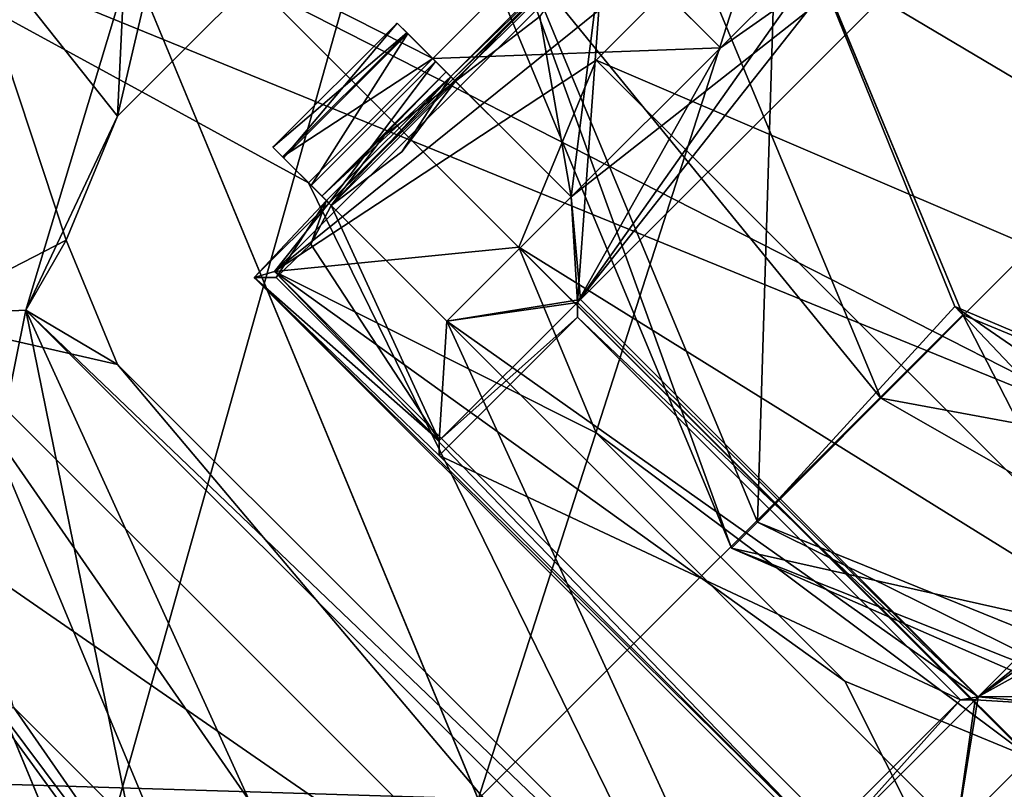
# Model space of a CAD drawing. Header units: millimetres. Extents: x -78 to 78, y -78 to 78.
# Tile 440 of 449: x 43.77 to 46.58, y 45.11 to 47.3. Entities that reach past the tile are written whole.
import ezdxf

# ---------------------------------------------------------------- set-up
doc = ezdxf.new("R2010")
doc.units = ezdxf.units.MM
doc.header["$LTSCALE"] = 41.718519
for name, color, linetype in [('10', 7, 'CONTINUOUS'), ('1189', 7, 'CONTINUOUS'), ('1223', 7, 'CONTINUOUS'), ('1226', 7, 'CONTINUOUS'), ('1238', 7, 'CONTINUOUS'), ('1302', 7, 'CONTINUOUS'), ('1338', 7, 'CONTINUOUS'), ('1339', 7, 'CONTINUOUS'), ('1361', 7, 'CONTINUOUS'), ('1403', 7, 'CONTINUOUS'), ('1533', 7, 'CONTINUOUS'), ('1578', 7, 'CONTINUOUS'), ('1657', 7, 'CONTINUOUS'), ('1742', 7, 'CONTINUOUS'), ('1745', 7, 'CONTINUOUS'), ('1769', 7, 'CONTINUOUS'), ('2704', 7, 'CONTINUOUS'), ('2720', 7, 'CONTINUOUS'), ('2728', 7, 'CONTINUOUS'), ('2737', 7, 'CONTINUOUS'), ('4661', 7, 'CONTINUOUS'), ('4671', 7, 'CONTINUOUS'), ('4673', 7, 'CONTINUOUS'), ('4703', 7, 'CONTINUOUS'), ('4705', 7, 'CONTINUOUS'), ('4706', 7, 'CONTINUOUS'), ('4721', 7, 'CONTINUOUS'), ('4722', 7, 'CONTINUOUS'), ('4723', 7, 'CONTINUOUS'), ('4727', 7, 'CONTINUOUS'), ('4735', 7, 'CONTINUOUS'), ('4738', 7, 'CONTINUOUS'), ('4744', 7, 'CONTINUOUS'), ('4746', 7, 'CONTINUOUS'), ('4750', 7, 'CONTINUOUS'), ('4751', 7, 'CONTINUOUS'), ('4758', 7, 'CONTINUOUS'), ('4759', 7, 'CONTINUOUS'), ('4760', 7, 'CONTINUOUS'), ('4766', 7, 'CONTINUOUS'), ('4767', 7, 'CONTINUOUS'), ('4770', 7, 'CONTINUOUS'), ('4771', 7, 'CONTINUOUS'), ('4772', 7, 'CONTINUOUS'), ('4778', 7, 'CONTINUOUS'), ('4780', 7, 'CONTINUOUS'), ('4781', 7, 'CONTINUOUS'), ('4787', 7, 'CONTINUOUS'), ('4789', 7, 'CONTINUOUS'), ('6', 7, 'CONTINUOUS'), ('732', 7, 'CONTINUOUS'), ('735', 7, 'CONTINUOUS'), ('736', 7, 'CONTINUOUS'), ('738', 7, 'CONTINUOUS'), ('739', 7, 'CONTINUOUS'), ('742', 7, 'CONTINUOUS'), ('744', 7, 'CONTINUOUS'), ('745', 7, 'CONTINUOUS'), ('748', 7, 'CONTINUOUS'), ('790', 7, 'CONTINUOUS'), ('855', 7, 'CONTINUOUS')]:
    doc.layers.add(name, color=color, linetype=linetype)

msp = doc.modelspace()

# ---------------------------------------------------------------- linework, layer by layer
at = {"layer": '10', "linetype": 'CONTINUOUS'}
for points in [[(44.1935, 44.1961, -2), (22.1921, 47.192, -2), (42.7308, 47.73, -2), (44.1935, 44.1961, -2)], [(23.1, 45, -2), (22.1921, 47.192, -2), (44.1935, 44.1961, -2), (23.1, 45, -2)]]:
    msp.add_3dface(points, dxfattribs=at)
at = {"layer": '1189', "color": 7, "linetype": 'CONTINUOUS'}
msp.add_3dface([(41.3293, 41.3293, 26.0387), (44.2445, 44.2445, 23.3613), (43.5458, 45.2539, 23.3613), (41.3293, 41.3293, 26.0387)], dxfattribs=at)
at = {"layer": '1223', "color": 7, "linetype": 'CONTINUOUS'}
for points in [[(44.0528, 47.0226, 23.2), (46.3155, 49.2853, 23.2), (44.3809, 48.4248, 23.2), (44.0528, 47.0226, 23.2)], [(43.7922, 46.4698, 23.2), (44.0528, 47.0226, 23.2), (44.3809, 48.4248, 23.2), (43.7922, 46.4698, 23.2)], [(43.9063, 46.669, 23.2), (44.0528, 47.0226, 23.2), (43.7922, 46.4698, 23.2), (43.9063, 46.669, 23.2)], [(44.0528, 46.3155, 23.2), (43.9063, 46.669, 23.2), (43.7922, 46.4698, 23.2), (44.0528, 46.3155, 23.2)], [(46.3155, 44.0528, 23.2), (44.0528, 46.3155, 23.2), (43.7922, 46.4698, 23.2), (46.3155, 44.0528, 23.2)], [(46.4698, 43.7922, 23.2), (46.3155, 44.0528, 23.2), (43.7922, 46.4698, 23.2), (46.4698, 43.7922, 23.2)], [(44.6296, 44.6296, 23.2), (46.4698, 43.7922, 23.2), (43.7922, 46.4698, 23.2), (44.6296, 44.6296, 23.2)]]:
    msp.add_3dface(points, dxfattribs=at)
at = {"layer": '1226', "color": 7, "linetype": 'CONTINUOUS'}
msp.add_3dface([(44.405, 44.405, 22.2), (38.8524, 42.627, 23.7), (43.7564, 45.3399, 22.2), (44.405, 44.405, 22.2)], dxfattribs=at)
at = {"layer": '1238', "color": 7, "linetype": 'CONTINUOUS'}
for points in [[(43.7922, 46.4698, 23.2), (44.3809, 48.4248, 23.2), (43.2476, 46.4448, 23.3613), (43.7922, 46.4698, 23.2)], [(43.2476, 46.4448, 23.3613), (44.3809, 48.4248, 23.2), (43.3879, 47.6644, 23.3613), (43.2476, 46.4448, 23.3613)], [(43.5458, 45.2539, 23.3613), (43.7922, 46.4698, 23.2), (43.2476, 46.4448, 23.3613), (43.5458, 45.2539, 23.3613)], [(44.2445, 44.2445, 23.3613), (43.7922, 46.4698, 23.2), (43.5458, 45.2539, 23.3613), (44.2445, 44.2445, 23.3613)], [(44.6296, 44.6296, 23.2), (43.7922, 46.4698, 23.2), (44.2445, 44.2445, 23.3613), (44.6296, 44.6296, 23.2)]]:
    msp.add_3dface(points, dxfattribs=at)
at = {"layer": '1302', "color": 7, "linetype": 'CONTINUOUS'}
for points in [[(44.0528, 47.0226, 22.2), (44.1288, 48.6183, 22.2), (46.3155, 49.2853, 22.2), (44.0528, 47.0226, 22.2)], [(43.6025, 47.5897, 22.2), (44.1288, 48.6183, 22.2), (44.0528, 47.0226, 22.2), (43.6025, 47.5897, 22.2)], [(43.4753, 46.4478, 22.2), (43.6025, 47.5897, 22.2), (43.9063, 46.669, 22.2), (43.4753, 46.4478, 22.2)], [(43.9063, 46.669, 22.2), (43.6025, 47.5897, 22.2), (44.0528, 47.0226, 22.2), (43.9063, 46.669, 22.2)], [(44.0528, 46.3155, 22.2), (43.4753, 46.4478, 22.2), (43.9063, 46.669, 22.2), (44.0528, 46.3155, 22.2)], [(46.4478, 43.4753, 22.2), (45.3399, 43.7564, 22.2), (43.4753, 46.4478, 22.2), (46.4478, 43.4753, 22.2)], [(46.4478, 43.4753, 22.2), (43.4753, 46.4478, 22.2), (44.0528, 46.3155, 22.2), (46.4478, 43.4753, 22.2)], [(45.3399, 43.7564, 22.2), (43.7564, 45.3399, 22.2), (43.4753, 46.4478, 22.2), (45.3399, 43.7564, 22.2)], [(46.3155, 44.0528, 22.2), (46.4478, 43.4753, 22.2), (44.0528, 46.3155, 22.2), (46.3155, 44.0528, 22.2)], [(45.3399, 43.7564, 22.2), (44.405, 44.405, 22.2), (43.7564, 45.3399, 22.2), (45.3399, 43.7564, 22.2)]]:
    msp.add_3dface(points, dxfattribs=at)
at = {"layer": '1338', "color": 7, "linetype": 'CONTINUOUS'}
for points in [[(44.0528, 47.0226, 22.2), (46.3155, 49.2853, 22.2), (44.0528, 47.0226, 23.2), (44.0528, 47.0226, 22.2)], [(44.0528, 47.0226, 23.2), (46.3155, 49.2853, 22.2), (46.3155, 49.2853, 23.2), (44.0528, 47.0226, 23.2)]]:
    msp.add_3dface(points, dxfattribs=at)
at = {"layer": '1339', "color": 7, "linetype": 'CONTINUOUS'}
for points in [[(46.3155, 44.0528, 22.2), (44.0528, 46.3155, 22.2), (46.3155, 44.0528, 23.2), (46.3155, 44.0528, 22.2)], [(46.3155, 44.0528, 23.2), (44.0528, 46.3155, 22.2), (44.0528, 46.3155, 23.2), (46.3155, 44.0528, 23.2)]]:
    msp.add_3dface(points, dxfattribs=at)
at = {"layer": '1361', "color": 7, "linetype": 'CONTINUOUS'}
for points in [[(43.9063, 46.669, 22.2), (44.0528, 47.0226, 22.2), (43.9063, 46.669, 23.2), (43.9063, 46.669, 22.2)], [(43.9063, 46.669, 23.2), (44.0528, 47.0226, 22.2), (44.0528, 47.0226, 23.2), (43.9063, 46.669, 23.2)], [(44.0528, 46.3155, 22.2), (43.9063, 46.669, 22.2), (44.0528, 46.3155, 23.2), (44.0528, 46.3155, 22.2)], [(44.0528, 46.3155, 23.2), (43.9063, 46.669, 22.2), (43.9063, 46.669, 23.2), (44.0528, 46.3155, 23.2)]]:
    msp.add_3dface(points, dxfattribs=at)
at = {"layer": '1403', "color": 7, "linetype": 'CONTINUOUS'}
msp.add_3dface([(42.4509, 58.4347, 17.2), (58.4307, 42.456, 17.2), (54.2573, 47.5689, 19.2), (42.4509, 58.4347, 17.2)], dxfattribs=at)
at = {"layer": '1533', "color": 7, "linetype": 'CONTINUOUS'}
msp.add_3dface([(42.4509, 58.4347, 17.2), (55.9285, 49.9681, 17.2), (58.4307, 42.456, 17.2), (42.4509, 58.4347, 17.2)], dxfattribs=at)
at = {"layer": '1578', "color": 7, "linetype": 'CONTINUOUS'}
msp.add_3dface([(45.5729, 62.7263, 18.2349), (62.7263, 45.5729, 18.2349), (60.0243, 50.1314, -1), (45.5729, 62.7263, 18.2349)], dxfattribs=at)
at = {"layer": '1657', "color": 7, "linetype": 'CONTINUOUS'}
for points in [[(61.9149, 44.9883, 19.2), (45.5729, 62.7263, 18.2349), (44.9822, 61.9197, 19.2), (61.9149, 44.9883, 19.2)], [(62.7263, 45.5729, 18.2349), (45.5729, 62.7263, 18.2349), (61.9149, 44.9883, 19.2), (62.7263, 45.5729, 18.2349)]]:
    msp.add_3dface(points, dxfattribs=at)
at = {"layer": '1742', "linetype": 'CONTINUOUS'}
msp.add_3dface([(61.9149, 44.9883, 19.2), (44.9822, 61.9197, 19.2), (57.6995, 51.9363, 19.2), (61.9149, 44.9883, 19.2)], dxfattribs=at)
at = {"layer": '1745', "linetype": 'CONTINUOUS'}
for points in [[(48.0589, 59.3063, 28.7), (38.1672, 66.1075, 28.7), (34.3888, 46.4226, 28.7), (48.0589, 59.3063, 28.7)], [(42.4108, 39.2292, 28.7), (48.0589, 59.3063, 28.7), (34.3888, 46.4226, 28.7), (42.4108, 39.2292, 28.7)], [(56.7696, 51.03, 28.7), (48.0589, 59.3063, 28.7), (42.4108, 39.2292, 28.7), (56.7696, 51.03, 28.7)], [(48.9557, 30.6746, 28.7), (56.7696, 51.03, 28.7), (42.4108, 39.2292, 28.7), (48.9557, 30.6746, 28.7)]]:
    msp.add_3dface(points, dxfattribs=at)
at = {"layer": '1769', "linetype": 'CONTINUOUS'}
for points in [[(45.0904, 57.9112, 26.2), (57.9112, 45.0904, 26.2), (40.2459, 51.5977, 26.2), (45.0904, 57.9112, 26.2)], [(57.9112, 45.0904, 26.2), (45.0904, 57.9112, 26.2), (55.4526, 49.9261, 26.2), (57.9112, 45.0904, 26.2)], [(40.2459, 51.5977, 26.2), (51.5977, 40.2459, 26.2), (38.9226, 49.0204, 26.2), (40.2459, 51.5977, 26.2)], [(40.2459, 51.5977, 26.2), (57.9112, 45.0904, 26.2), (51.5977, 40.2459, 26.2), (40.2459, 51.5977, 26.2)], [(51.5977, 40.2459, 26.2), (38.5908, 46.1373, 26.2), (38.9226, 49.0204, 26.2), (51.5977, 40.2459, 26.2)], [(51.5977, 40.2459, 26.2), (49.0204, 38.9226, 26.2), (38.5908, 46.1373, 26.2), (51.5977, 40.2459, 26.2)], [(49.0204, 38.9226, 26.2), (39.2938, 43.3296, 26.2), (38.5908, 46.1373, 26.2), (49.0204, 38.9226, 26.2)]]:
    msp.add_3dface(points, dxfattribs=at)
at = {"layer": '2704', "linetype": 'CONTINUOUS'}
for points in [[(56.6343, 41.1393, 21.67), (41.1445, 56.6312, 21.67), (48.7422, 46.505, 21.67), (56.6343, 41.1393, 21.67)], [(41.1445, 56.6312, 21.67), (46.8989, 48.3483, 21.67), (48.3484, 46.8987, 21.67), (41.1445, 56.6312, 21.67)], [(48.7422, 46.505, 21.67), (41.1445, 56.6312, 21.67), (48.3484, 46.8987, 21.67), (48.7422, 46.505, 21.67)], [(45.3737, 47.6107, 21.67), (31.2276, 54.1388, 21.67), (44.9495, 47.1865, 21.67), (45.3737, 47.6107, 21.67)], [(44.5959, 46.8329, 21.67), (44.9495, 47.1865, 21.67), (31.2276, 54.1388, 21.67), (44.5959, 46.8329, 21.67)], [(47.837, 40.2223, 21.67), (44.5959, 46.8329, 21.67), (31.2276, 54.1388, 21.67), (47.837, 40.2223, 21.67)], [(45.3696, 46.5008, 21.67), (46.8372, 47.9684, 21.67), (45.3432, 46.7927, 21.67), (45.3696, 46.5008, 21.67)], [(45.3432, 46.7927, 21.67), (46.8372, 47.9684, 21.67), (45.7675, 47.2169, 21.67), (45.3432, 46.7927, 21.67)], [(45.7675, 47.2169, 21.67), (46.8372, 47.9684, 21.67), (46.1211, 47.5705, 21.67), (45.7675, 47.2169, 21.67)], [(45.3737, 47.6107, 21.67), (44.9495, 47.1865, 21.67), (45.7675, 47.2169, 21.67), (45.3737, 47.6107, 21.67)], [(44.9495, 47.1865, 21.67), (45.3432, 46.7927, 21.67), (45.7675, 47.2169, 21.67), (44.9495, 47.1865, 21.67)], [(44.9897, 46.4391, 21.67), (44.5959, 46.8329, 21.67), (47.837, 40.2223, 21.67), (44.9897, 46.4391, 21.67)], [(47.9686, 46.8371, 21.67), (46.5009, 45.3694, 21.67), (47.9949, 46.5452, 21.67), (47.9686, 46.8371, 21.67)], [(44.9897, 46.4391, 21.67), (45.3696, 46.5008, 21.67), (45.3432, 46.7927, 21.67), (44.9897, 46.4391, 21.67)], [(46.5009, 45.3694, 21.67), (47.5706, 46.1209, 21.67), (47.9949, 46.5452, 21.67), (46.5009, 45.3694, 21.67)], [(46.5009, 45.3694, 21.67), (45.3696, 46.5008, 21.67), (44.9897, 46.4391, 21.67), (46.5009, 45.3694, 21.67)], [(46.4393, 44.9896, 21.67), (46.5009, 45.3694, 21.67), (44.9897, 46.4391, 21.67), (46.4393, 44.9896, 21.67)], [(46.4393, 44.9896, 21.67), (44.9897, 46.4391, 21.67), (47.837, 40.2223, 21.67), (46.4393, 44.9896, 21.67)], [(46.5009, 45.3694, 21.67), (47.2171, 45.7674, 21.67), (47.5706, 46.1209, 21.67), (46.5009, 45.3694, 21.67)], [(47.2171, 45.7674, 21.67), (46.5009, 45.3694, 21.67), (47.6109, 45.3736, 21.67), (47.2171, 45.7674, 21.67)], [(46.7928, 45.3431, 21.67), (46.5009, 45.3694, 21.67), (46.4393, 44.9896, 21.67), (46.7928, 45.3431, 21.67)], [(46.5009, 45.3694, 21.67), (46.7928, 45.3431, 21.67), (47.6109, 45.3736, 21.67), (46.5009, 45.3694, 21.67)]]:
    msp.add_3dface(points, dxfattribs=at)
at = {"layer": '2720', "linetype": 'CONTINUOUS'}
for points in [[(41.111, 56.6556, 20.074), (56.5926, 41.1966, 20.074), (31.2617, 54.1192, 20.074), (41.111, 56.6556, 20.074)], [(31.2617, 54.1192, 20.074), (56.5926, 41.1966, 20.074), (47.8792, 40.1721, 20.074), (31.2617, 54.1192, 20.074)]]:
    msp.add_3dface(points, dxfattribs=at)
at = {"layer": '2728', "linetype": 'CONTINUOUS'}
for points in [[(41.111, 56.6556, 20.074), (41.1445, 56.6312, 21.67), (56.5926, 41.1966, 20.074), (41.111, 56.6556, 20.074)], [(41.1445, 56.6312, 21.67), (56.6343, 41.1393, 21.67), (56.5926, 41.1966, 20.074), (41.1445, 56.6312, 21.67)]]:
    msp.add_3dface(points, dxfattribs=at)
at = {"layer": '2737', "linetype": 'CONTINUOUS'}
for points in [[(47.837, 40.2223, 21.67), (31.2276, 54.1388, 21.67), (31.2617, 54.1192, 20.074), (47.837, 40.2223, 21.67)], [(47.837, 40.2223, 21.67), (31.2617, 54.1192, 20.074), (47.8792, 40.1721, 20.074), (47.837, 40.2223, 21.67)]]:
    msp.add_3dface(points, dxfattribs=at)
at = {"layer": '4661', "linetype": 'CONTINUOUS'}
for points in [[(45.3696, 46.5008, 21.67), (46.5009, 45.3694, 21.67), (45.3609, 46.4922, 21.845), (45.3696, 46.5008, 21.67)], [(45.3609, 46.4922, 21.845), (46.5009, 45.3694, 21.67), (45.3609, 46.4501, 22.27), (45.3609, 46.4922, 21.845)], [(45.3609, 46.4501, 22.27), (46.5009, 45.3694, 21.67), (46.4503, 45.3608, 22.27), (45.3609, 46.4501, 22.27)], [(46.5009, 45.3694, 21.67), (46.4923, 45.3608, 21.845), (46.4503, 45.3608, 22.27), (46.5009, 45.3694, 21.67)]]:
    msp.add_3dface(points, dxfattribs=at)
at = {"layer": '4671', "linetype": 'CONTINUOUS'}
for points in [[(46.4923, 45.3608, 21.845), (47.9686, 46.8371, 21.67), (47.9772, 46.8457, 21.845), (46.4923, 45.3608, 21.845)], [(46.5009, 45.3694, 21.67), (47.9686, 46.8371, 21.67), (46.4923, 45.3608, 21.845), (46.5009, 45.3694, 21.67)]]:
    msp.add_3dface(points, dxfattribs=at)
at = {"layer": '4673', "linetype": 'CONTINUOUS'}
for points in [[(45.3696, 46.5008, 21.67), (45.3609, 46.4922, 21.845), (46.8458, 47.9771, 21.845), (45.3696, 46.5008, 21.67)], [(46.8372, 47.9684, 21.67), (45.3696, 46.5008, 21.67), (46.8458, 47.9771, 21.845), (46.8372, 47.9684, 21.67)]]:
    msp.add_3dface(points, dxfattribs=at)
at = {"layer": '4703', "linetype": 'CONTINUOUS'}
for points in [[(46.7928, 45.3431, 21.67), (46.4393, 44.9896, 21.67), (46.7928, 45.3431, 21.845), (46.7928, 45.3431, 21.67)], [(46.7928, 45.3431, 21.845), (46.4393, 44.9896, 21.67), (46.4393, 44.9896, 21.845), (46.7928, 45.3431, 21.845)]]:
    msp.add_3dface(points, dxfattribs=at)
at = {"layer": '4705', "linetype": 'CONTINUOUS'}
for points in [[(46.4503, 45.3608, 22.27), (46.0989, 44.9674, 21.845), (46.0569, 44.9674, 22.27), (46.4503, 45.3608, 22.27)], [(46.4503, 45.3608, 22.27), (46.4923, 45.3608, 21.845), (46.0989, 44.9674, 21.845), (46.4503, 45.3608, 22.27)]]:
    msp.add_3dface(points, dxfattribs=at)
at = {"layer": '4706', "linetype": 'CONTINUOUS'}
for points in [[(45.3609, 46.4922, 21.845), (45.3609, 46.4501, 22.27), (44.9676, 46.0988, 21.845), (45.3609, 46.4922, 21.845)], [(44.9676, 46.0988, 21.845), (45.3609, 46.4501, 22.27), (44.9676, 46.0568, 22.27), (44.9676, 46.0988, 21.845)]]:
    msp.add_3dface(points, dxfattribs=at)
at = {"layer": '4721', "linetype": 'CONTINUOUS'}
for points in [[(46.8458, 47.9771, 21.845), (45.3609, 46.4922, 21.845), (46.5453, 47.9948, 21.845), (46.8458, 47.9771, 21.845)], [(46.5453, 47.9948, 21.845), (45.3609, 46.4922, 21.845), (46.1211, 47.5705, 21.845), (46.5453, 47.9948, 21.845)], [(46.1211, 47.5705, 21.845), (45.3609, 46.4922, 21.845), (45.7675, 47.2169, 21.845), (46.1211, 47.5705, 21.845)], [(45.438, 47.5464, 21.845), (45.3432, 46.7927, 21.845), (45.2535, 47.3067, 21.845), (45.438, 47.5464, 21.845)], [(45.3609, 46.4922, 21.845), (45.3432, 46.7927, 21.845), (45.438, 47.5464, 21.845), (45.3609, 46.4922, 21.845)], [(45.7675, 47.2169, 21.845), (45.3609, 46.4922, 21.845), (45.438, 47.5464, 21.845), (45.7675, 47.2169, 21.845)], [(45.2535, 47.3067, 21.845), (45.3432, 46.7927, 21.845), (45.0139, 47.122, 21.845), (45.2535, 47.3067, 21.845)], [(45.3432, 46.7927, 21.845), (45.3609, 46.4922, 21.845), (44.9897, 46.4391, 21.845), (45.3432, 46.7927, 21.845)], [(44.6022, 46.6585, 21.845), (44.6602, 46.7686, 21.845), (44.9676, 46.0988, 21.845), (44.6022, 46.6585, 21.845)], [(44.6602, 46.7686, 21.845), (44.9897, 46.4391, 21.845), (44.9676, 46.0988, 21.845), (44.6602, 46.7686, 21.845)], [(44.5035, 46.5629, 21.845), (44.6022, 46.6585, 21.845), (44.9676, 46.0988, 21.845), (44.5035, 46.5629, 21.845)], [(44.9897, 46.4391, 21.845), (45.3609, 46.4922, 21.845), (44.9676, 46.0988, 21.845), (44.9897, 46.4391, 21.845)]]:
    msp.add_3dface(points, dxfattribs=at)
at = {"layer": '4722', "linetype": 'CONTINUOUS'}
for points in [[(46.4923, 45.3608, 21.845), (47.9772, 46.8457, 21.845), (46.7928, 45.3431, 21.845), (46.4923, 45.3608, 21.845)], [(46.4923, 45.3608, 21.845), (46.4393, 44.9896, 21.845), (46.0989, 44.9674, 21.845), (46.4923, 45.3608, 21.845)], [(46.4923, 45.3608, 21.845), (46.7928, 45.3431, 21.845), (46.4393, 44.9896, 21.845), (46.4923, 45.3608, 21.845)]]:
    msp.add_3dface(points, dxfattribs=at)
at = {"layer": '4723', "linetype": 'CONTINUOUS'}
for points in [[(45.3609, 46.4501, 22.27), (46.4503, 45.3608, 22.27), (44.9676, 46.0568, 22.27), (45.3609, 46.4501, 22.27)], [(46.4503, 45.3608, 22.27), (46.0569, 44.9674, 22.27), (44.9676, 46.0568, 22.27), (46.4503, 45.3608, 22.27)]]:
    msp.add_3dface(points, dxfattribs=at)
at = {"layer": '4727', "linetype": 'CONTINUOUS'}
for points in [[(44.6602, 46.7686, 21.845), (44.4947, 46.9341, 21.896), (44.5222, 46.9066, 21.7623), (44.6602, 46.7686, 21.845)], [(44.4947, 46.9341, 21.896), (44.6602, 46.7686, 21.845), (44.634, 46.7948, 22.1542), (44.4947, 46.9341, 21.896)], [(44.4947, 46.9341, 22.421), (44.4947, 46.9341, 21.896), (44.634, 46.7948, 22.1542), (44.4947, 46.9341, 22.421)], [(44.5246, 46.9042, 22.5598), (44.4947, 46.9341, 22.421), (44.6468, 46.782, 22.4493), (44.5246, 46.9042, 22.5598)], [(44.6468, 46.782, 22.4493), (44.4947, 46.9341, 22.421), (44.634, 46.7948, 22.1542), (44.6468, 46.782, 22.4493)], [(44.5959, 46.8329, 21.67), (44.9897, 46.4391, 21.845), (44.5222, 46.9066, 21.7623), (44.5959, 46.8329, 21.67)], [(44.9897, 46.4391, 21.845), (44.6602, 46.7686, 21.845), (44.5222, 46.9066, 21.7623), (44.9897, 46.4391, 21.845)], [(44.6038, 46.825, 22.652), (44.5246, 46.9042, 22.5598), (44.6538, 46.775, 22.6698), (44.6038, 46.825, 22.652)], [(44.6538, 46.775, 22.6698), (44.5246, 46.9042, 22.5598), (44.6468, 46.782, 22.4493), (44.6538, 46.775, 22.6698)], [(44.5959, 46.8329, 21.67), (44.9897, 46.4391, 21.67), (44.9897, 46.4391, 21.845), (44.5959, 46.8329, 21.67)]]:
    msp.add_3dface(points, dxfattribs=at)
at = {"layer": '4735', "linetype": 'CONTINUOUS'}
for points in [[(44.9897, 46.4391, 21.67), (45.3432, 46.7927, 21.67), (44.9897, 46.4391, 21.845), (44.9897, 46.4391, 21.67)], [(45.3432, 46.7927, 21.67), (45.3432, 46.7927, 21.845), (44.9897, 46.4391, 21.845), (45.3432, 46.7927, 21.67)]]:
    msp.add_3dface(points, dxfattribs=at)
at = {"layer": '4738', "linetype": 'CONTINUOUS'}
for points in [[(44.8483, 47.2876, 21.896), (44.8757, 47.2602, 21.7623), (44.4947, 46.9341, 21.896), (44.8483, 47.2876, 21.896)], [(44.4947, 46.9341, 21.896), (44.8757, 47.2602, 21.7623), (44.5222, 46.9066, 21.7623), (44.4947, 46.9341, 21.896)], [(44.8757, 47.2602, 21.7623), (44.9495, 47.1865, 21.67), (44.5222, 46.9066, 21.7623), (44.8757, 47.2602, 21.7623)], [(44.9495, 47.1865, 21.67), (44.5959, 46.8329, 21.67), (44.5222, 46.9066, 21.7623), (44.9495, 47.1865, 21.67)]]:
    msp.add_3dface(points, dxfattribs=at)
at = {"layer": '4744', "linetype": 'CONTINUOUS'}
for points in [[(44.4417, 46.5629, 22.67), (44.4417, 46.5629, 22.47), (46.563, 44.4415, 22.47), (44.4417, 46.5629, 22.67)], [(46.563, 44.4415, 22.67), (44.4417, 46.5629, 22.67), (46.563, 44.4415, 22.47), (46.563, 44.4415, 22.67)]]:
    msp.add_3dface(points, dxfattribs=at)
at = {"layer": '4746', "linetype": 'CONTINUOUS'}
for points in [[(44.5035, 46.5629, 21.845), (44.9676, 46.0988, 21.845), (44.4417, 46.5629, 22.47), (44.5035, 46.5629, 21.845)], [(44.4417, 46.5629, 22.47), (44.9676, 46.0988, 21.845), (44.9676, 46.0568, 22.27), (44.4417, 46.5629, 22.47)], [(46.563, 44.4415, 22.47), (44.4417, 46.5629, 22.47), (46.0569, 44.9674, 22.27), (46.563, 44.4415, 22.47)], [(46.0569, 44.9674, 22.27), (44.4417, 46.5629, 22.47), (44.9676, 46.0568, 22.27), (46.0569, 44.9674, 22.27)]]:
    msp.add_3dface(points, dxfattribs=at)
at = {"layer": '4750', "linetype": 'CONTINUOUS'}
for points in [[(45.3737, 47.6107, 21.67), (45.7675, 47.2169, 21.845), (45.3, 47.6844, 21.7623), (45.3737, 47.6107, 21.67)], [(45.7675, 47.2169, 21.845), (45.438, 47.5464, 21.845), (45.3, 47.6844, 21.7623), (45.7675, 47.2169, 21.845)], [(45.3737, 47.6107, 21.67), (45.7675, 47.2169, 21.67), (45.7675, 47.2169, 21.845), (45.3737, 47.6107, 21.67)]]:
    msp.add_3dface(points, dxfattribs=at)
at = {"layer": '4751', "linetype": 'CONTINUOUS'}
for points in [[(44.9875, 47.1484, 22.1557), (45.0139, 47.122, 21.845), (44.8483, 47.2876, 21.896), (44.9875, 47.1484, 22.1557)], [(44.8483, 47.2876, 21.896), (45.0139, 47.122, 21.845), (44.8757, 47.2602, 21.7623), (44.8483, 47.2876, 21.896)], [(45.0003, 47.1356, 22.4493), (44.9875, 47.1484, 22.1557), (44.8483, 47.2876, 22.421), (45.0003, 47.1356, 22.4493)], [(44.8483, 47.2876, 22.421), (44.9875, 47.1484, 22.1557), (44.8483, 47.2876, 21.896), (44.8483, 47.2876, 22.421)], [(44.8781, 47.2578, 22.5598), (45.0003, 47.1356, 22.4493), (44.8483, 47.2876, 22.421), (44.8781, 47.2578, 22.5598)], [(45.3432, 46.7927, 21.67), (44.9495, 47.1865, 21.67), (44.8757, 47.2602, 21.7623), (45.3432, 46.7927, 21.67)], [(45.3432, 46.7927, 21.845), (45.3432, 46.7927, 21.67), (44.8757, 47.2602, 21.7623), (45.3432, 46.7927, 21.845)], [(45.0139, 47.122, 21.845), (45.3432, 46.7927, 21.845), (44.8757, 47.2602, 21.7623), (45.0139, 47.122, 21.845)], [(44.9574, 47.1785, 22.652), (45.0003, 47.1356, 22.4493), (44.8781, 47.2578, 22.5598), (44.9574, 47.1785, 22.652)], [(45.0074, 47.1285, 22.6698), (45.0003, 47.1356, 22.4493), (44.9574, 47.1785, 22.652), (45.0074, 47.1285, 22.6698)]]:
    msp.add_3dface(points, dxfattribs=at)
at = {"layer": '4758', "linetype": 'CONTINUOUS'}
for points in [[(45.7675, 47.2169, 21.67), (46.1211, 47.5705, 21.67), (45.7675, 47.2169, 21.845), (45.7675, 47.2169, 21.67)], [(46.1211, 47.5705, 21.67), (46.1211, 47.5705, 21.845), (45.7675, 47.2169, 21.845), (46.1211, 47.5705, 21.67)]]:
    msp.add_3dface(points, dxfattribs=at)
at = {"layer": '4759', "linetype": 'CONTINUOUS'}
for points in [[(44.9875, 47.1484, 22.1557), (45.0003, 47.1356, 22.4493), (44.634, 46.7948, 22.1542), (44.9875, 47.1484, 22.1557)], [(44.8129, 46.9695, 21.9003), (44.9875, 47.1484, 22.1557), (44.634, 46.7948, 22.1542), (44.8129, 46.9695, 21.9003)], [(45.0139, 47.122, 21.845), (44.9875, 47.1484, 22.1557), (44.8129, 46.9695, 21.9003), (45.0139, 47.122, 21.845)], [(45.0003, 47.1356, 22.4493), (44.6468, 46.782, 22.4493), (44.634, 46.7948, 22.1542), (45.0003, 47.1356, 22.4493)], [(44.6602, 46.7686, 21.845), (44.8129, 46.9695, 21.9003), (44.634, 46.7948, 22.1542), (44.6602, 46.7686, 21.845)]]:
    msp.add_3dface(points, dxfattribs=at)
at = {"layer": '4760', "linetype": 'CONTINUOUS'}
for points in [[(44.8483, 47.2876, 22.421), (44.8483, 47.2876, 21.896), (44.4947, 46.9341, 22.421), (44.8483, 47.2876, 22.421)], [(44.8483, 47.2876, 21.896), (44.4947, 46.9341, 21.896), (44.4947, 46.9341, 22.421), (44.8483, 47.2876, 21.896)]]:
    msp.add_3dface(points, dxfattribs=at)
at = {"layer": '4766', "linetype": 'CONTINUOUS'}
for points in [[(44.4989, 46.5805, 23.47), (44.4417, 46.5629, 22.67), (46.563, 44.4415, 22.67), (44.4989, 46.5805, 23.47)], [(46.5807, 44.4987, 23.47), (44.4989, 46.5805, 23.47), (46.563, 44.4415, 22.67), (46.5807, 44.4987, 23.47)]]:
    msp.add_3dface(points, dxfattribs=at)
at = {"layer": '4767', "linetype": 'CONTINUOUS'}
for points in [[(45.0139, 47.122, 21.845), (45.0003, 47.1356, 22.4493), (45.4246, 47.5598, 22.4513), (45.0139, 47.122, 21.845)], [(45.2535, 47.3067, 21.845), (45.0139, 47.122, 21.845), (45.4246, 47.5598, 22.4513), (45.2535, 47.3067, 21.845)], [(45.0003, 47.1356, 22.4493), (44.6602, 46.7686, 21.845), (44.6468, 46.782, 22.4493), (45.0003, 47.1356, 22.4493)], [(44.6602, 46.7686, 21.845), (45.0003, 47.1356, 22.4493), (44.8611, 46.9209, 21.8495), (44.6602, 46.7686, 21.845)], [(45.0003, 47.1356, 22.4493), (45.0139, 47.122, 21.845), (44.8611, 46.9209, 21.8495), (45.0003, 47.1356, 22.4493)], [(44.6468, 46.782, 22.4493), (44.5035, 46.5629, 21.845), (44.4417, 46.5629, 22.47), (44.6468, 46.782, 22.4493)], [(44.6022, 46.6585, 21.845), (44.5035, 46.5629, 21.845), (44.6468, 46.782, 22.4493), (44.6022, 46.6585, 21.845)], [(44.6602, 46.7686, 21.845), (44.6022, 46.6585, 21.845), (44.6468, 46.782, 22.4493), (44.6602, 46.7686, 21.845)]]:
    msp.add_3dface(points, dxfattribs=at)
at = {"layer": '4770', "linetype": 'CONTINUOUS'}
for points in [[(45.0139, 47.122, 21.845), (44.6602, 46.7686, 21.845), (44.8611, 46.9209, 21.8495), (45.0139, 47.122, 21.845)], [(44.6602, 46.7686, 21.845), (45.0139, 47.122, 21.845), (44.8129, 46.9695, 21.9003), (44.6602, 46.7686, 21.845)]]:
    msp.add_3dface(points, dxfattribs=at)
at = {"layer": '4771', "linetype": 'CONTINUOUS'}
for points in [[(44.8483, 47.2876, 22.421), (44.4947, 46.9341, 22.421), (44.5246, 46.9042, 22.5598), (44.8483, 47.2876, 22.421)], [(44.8781, 47.2578, 22.5598), (44.8483, 47.2876, 22.421), (44.5246, 46.9042, 22.5598), (44.8781, 47.2578, 22.5598)], [(44.6038, 46.825, 22.652), (44.8781, 47.2578, 22.5598), (44.5246, 46.9042, 22.5598), (44.6038, 46.825, 22.652)], [(44.9574, 47.1785, 22.652), (44.8781, 47.2578, 22.5598), (44.6038, 46.825, 22.652), (44.9574, 47.1785, 22.652)]]:
    msp.add_3dface(points, dxfattribs=at)
at = {"layer": '4772', "linetype": 'CONTINUOUS'}
for points in [[(45.0003, 47.1356, 22.4493), (45.4316, 47.5528, 22.6698), (45.4246, 47.5598, 22.4513), (45.0003, 47.1356, 22.4493)], [(45.0003, 47.1356, 22.4493), (45.0074, 47.1285, 22.6698), (45.4316, 47.5528, 22.6698), (45.0003, 47.1356, 22.4493)]]:
    msp.add_3dface(points, dxfattribs=at)
at = {"layer": '4778', "linetype": 'CONTINUOUS'}
for points in [[(44.6538, 46.775, 22.6698), (44.6468, 46.782, 22.4493), (44.4417, 46.5629, 22.47), (44.6538, 46.775, 22.6698)], [(44.4417, 46.5629, 22.67), (44.6538, 46.775, 22.6698), (44.4417, 46.5629, 22.47), (44.4417, 46.5629, 22.67)]]:
    msp.add_3dface(points, dxfattribs=at)
at = {"layer": '4780', "linetype": 'CONTINUOUS'}
for points in [[(46.3552, 48.4369, 23.47), (44.6538, 46.775, 22.6698), (44.4989, 46.5805, 23.47), (46.3552, 48.4369, 23.47)], [(45.0074, 47.1285, 22.6698), (44.6538, 46.775, 22.6698), (46.3552, 48.4369, 23.47), (45.0074, 47.1285, 22.6698)], [(45.0074, 47.1285, 22.6698), (46.3552, 48.4369, 23.47), (45.4316, 47.5528, 22.6698), (45.0074, 47.1285, 22.6698)], [(44.4989, 46.5805, 23.47), (44.6538, 46.775, 22.6698), (44.4417, 46.5629, 22.67), (44.4989, 46.5805, 23.47)]]:
    msp.add_3dface(points, dxfattribs=at)
at = {"layer": '4781', "linetype": 'CONTINUOUS'}
for points in [[(44.9574, 47.1785, 22.652), (44.6038, 46.825, 22.652), (44.6538, 46.775, 22.6698), (44.9574, 47.1785, 22.652)], [(45.0074, 47.1285, 22.6698), (44.9574, 47.1785, 22.652), (44.6538, 46.775, 22.6698), (45.0074, 47.1285, 22.6698)]]:
    msp.add_3dface(points, dxfattribs=at)
at = {"layer": '4787', "linetype": 'CONTINUOUS'}
for points in [[(46.3552, 48.4369, 23.47), (44.4989, 46.5805, 23.47), (46.1211, 47.8887, 23.47), (46.3552, 48.4369, 23.47)], [(46.1211, 47.8887, 23.47), (44.4989, 46.5805, 23.47), (45.414, 47.1816, 23.47), (46.1211, 47.8887, 23.47)], [(45.414, 47.1816, 23.47), (44.4989, 46.5805, 23.47), (45.1943, 46.6493, 23.47), (45.414, 47.1816, 23.47)], [(45.1943, 46.6493, 23.47), (44.4989, 46.5805, 23.47), (45.414, 46.1209, 23.47), (45.1943, 46.6493, 23.47)], [(44.4989, 46.5805, 23.47), (46.5807, 44.4987, 23.47), (46.1211, 45.4138, 23.47), (44.4989, 46.5805, 23.47)], [(45.414, 46.1209, 23.47), (44.4989, 46.5805, 23.47), (46.1211, 45.4138, 23.47), (45.414, 46.1209, 23.47)], [(46.1211, 45.4138, 23.47), (46.5807, 44.4987, 23.47), (46.6533, 45.1942, 23.47), (46.1211, 45.4138, 23.47)]]:
    msp.add_3dface(points, dxfattribs=at)
at = {"layer": '4789', "linetype": 'CONTINUOUS'}
for points in [[(46.1211, 47.8887, 23.47), (48.1085, 46.6532, 23.47), (46.6495, 48.1083, 23.47), (46.1211, 47.8887, 23.47)], [(46.1211, 47.8887, 23.47), (45.414, 47.1816, 23.47), (47.8888, 46.1209, 23.47), (46.1211, 47.8887, 23.47)], [(46.1211, 47.8887, 23.47), (47.8888, 46.1209, 23.47), (48.1085, 46.6532, 23.47), (46.1211, 47.8887, 23.47)], [(45.414, 47.1816, 23.47), (45.1943, 46.6493, 23.47), (47.1817, 45.4138, 23.47), (45.414, 47.1816, 23.47)], [(45.414, 47.1816, 23.47), (47.1817, 45.4138, 23.47), (47.8888, 46.1209, 23.47), (45.414, 47.1816, 23.47)], [(45.1943, 46.6493, 23.47), (45.414, 46.1209, 23.47), (46.6533, 45.1942, 23.47), (45.1943, 46.6493, 23.47)], [(45.1943, 46.6493, 23.47), (46.6533, 45.1942, 23.47), (47.1817, 45.4138, 23.47), (45.1943, 46.6493, 23.47)], [(45.414, 46.1209, 23.47), (46.1211, 45.4138, 23.47), (46.6533, 45.1942, 23.47), (45.414, 46.1209, 23.47)]]:
    msp.add_3dface(points, dxfattribs=at)
at = {"layer": '6', "linetype": 'CONTINUOUS'}
for points in [[(9.5858, 49.9425), (19.9935, 46.5994), (43.98, 47.73), (9.5858, 49.9425)], [(19.9935, 46.5994), (20.7931, 46.3896), (43.98, 47.73), (19.9935, 46.5994)], [(20.7931, 46.3896), (21.3808, 45.8068), (43.98, 47.73), (20.7931, 46.3896)], [(43.98, 47.73), (21.3808, 45.8068), (45.0789, 45.0789), (43.98, 47.73)], [(21.3808, 45.8068), (21.6, 45), (45.0789, 45.0789), (21.3808, 45.8068)]]:
    msp.add_3dface(points, dxfattribs=at)
at = {"layer": '732', "color": 7, "linetype": 'CONTINUOUS'}
for points in [[(52.4299, 47.7485, -3), (51.076, 44.4294, -3), (43.0301, 47.7115, -3), (52.4299, 47.7485, -3)], [(43.0301, 47.7115, -3), (51.076, 44.4294, -3), (44.4044, 44.4089, -3), (43.0301, 47.7115, -3)]]:
    msp.add_3dface(points, dxfattribs=at)
at = {"layer": '735', "color": 7, "linetype": 'CONTINUOUS'}
for points in [[(42.7308, 47.73, -2), (42.73, 47.73, -2.7), (44.1945, 44.1945, -2.7), (42.7308, 47.73, -2)], [(44.1935, 44.1961, -2), (42.7308, 47.73, -2), (44.1945, 44.1945, -2.7), (44.1935, 44.1961, -2)]]:
    msp.add_3dface(points, dxfattribs=at)
at = {"layer": '736', "color": 7, "linetype": 'CONTINUOUS'}
for points in [[(42.73, 47.73, -2.7), (43.0583, 46.2121, -2.9121), (44.1945, 44.1945, -2.7), (42.73, 47.73, -2.7)], [(43.0301, 47.7115, -3), (44.4044, 44.4089, -3), (43.0583, 46.2121, -2.9121), (43.0301, 47.7115, -3)], [(43.0583, 46.2121, -2.9121), (44.4044, 44.4089, -3), (44.8427, 43.756, -2.9121), (43.0583, 46.2121, -2.9121)], [(43.0583, 46.2121, -2.9121), (44.8427, 43.756, -2.9121), (44.1945, 44.1945, -2.7), (43.0583, 46.2121, -2.9121)]]:
    msp.add_3dface(points, dxfattribs=at)
at = {"layer": '738', "color": 7, "linetype": 'CONTINUOUS'}
for points in [[(43.98, 47.73), (45.0789, 45.0789), (43.98, 47.73, 0.8), (43.98, 47.73)], [(43.98, 47.73, 0.8), (45.0789, 45.0789), (45.0783, 45.0783, 0.8), (43.98, 47.73, 0.8)]]:
    msp.add_3dface(points, dxfattribs=at)
at = {"layer": '739', "color": 7, "linetype": 'CONTINUOUS'}
for points in [[(43.98, 47.73, 0.8), (45.0783, 45.0783, 0.8), (45.93, 47.73, 4), (43.98, 47.73, 0.8)], [(45.93, 47.73, 4), (45.0783, 45.0783, 0.8), (46.4572, 46.4572, 4), (45.93, 47.73, 4)], [(45.0783, 45.0783, 0.8), (47.73, 43.98, 0.8), (46.4572, 46.4572, 4), (45.0783, 45.0783, 0.8)], [(47.73, 43.98, 0.8), (47.73, 45.93, 4), (46.4572, 46.4572, 4), (47.73, 43.98, 0.8)]]:
    msp.add_3dface(points, dxfattribs=at)
at = {"layer": '742', "color": 7, "linetype": 'CONTINUOUS'}
for points in [[(45.93, 47.73, 4), (46.4572, 46.4572, 4), (45.93, 47.7285, 8), (45.93, 47.73, 4)], [(45.93, 47.7285, 8), (46.4572, 46.4572, 4), (46.4344, 46.4805, 8), (45.93, 47.7285, 8)], [(46.4572, 46.4572, 4), (47.73, 45.93, 4), (46.4344, 46.4805, 8), (46.4572, 46.4572, 4)], [(46.4344, 46.4805, 8), (47.73, 45.93, 4), (47.0223, 46.075, 8), (46.4344, 46.4805, 8)]]:
    msp.add_3dface(points, dxfattribs=at)
at = {"layer": '744', "color": 7, "linetype": 'CONTINUOUS'}
for points in [[(45.597, 47.7283, 10.843), (44.995, 47.7279, 9.8775), (46.2241, 46.2194, 10.843), (45.597, 47.7283, 10.843)], [(44.995, 47.7279, 9.8775), (45.0991, 47.7279, 8.7517), (45.7991, 45.793, 9.8775), (44.995, 47.7279, 9.8775)], [(46.2241, 46.2194, 10.843), (44.995, 47.7279, 9.8775), (45.7991, 45.793, 9.8775), (46.2241, 46.2194, 10.843)], [(45.0991, 47.7279, 8.7517), (45.93, 47.7285, 8), (45.8726, 45.8668, 8.7517), (45.0991, 47.7279, 8.7517)], [(45.7991, 45.793, 9.8775), (45.0991, 47.7279, 8.7517), (45.8726, 45.8668, 8.7517), (45.7991, 45.793, 9.8775)], [(46.6047, 47.7291, 11.3474), (45.597, 47.7283, 10.843), (46.9355, 46.933, 11.3474), (46.6047, 47.7291, 11.3474)], [(46.9355, 46.933, 11.3474), (45.597, 47.7283, 10.843), (46.2241, 46.2194, 10.843), (46.9355, 46.933, 11.3474)], [(45.93, 47.7285, 8), (46.4344, 46.4805, 8), (45.8726, 45.8668, 8.7517), (45.93, 47.7285, 8)], [(46.9355, 46.933, 11.3474), (46.2241, 46.2194, 10.843), (47.73, 45.9403, 11.0866), (46.9355, 46.933, 11.3474)], [(45.8726, 45.8668, 8.7517), (46.4344, 46.4805, 8), (47.73, 45.1144, 8.7197), (45.8726, 45.8668, 8.7517)], [(46.4344, 46.4805, 8), (47.0223, 46.075, 8), (47.73, 45.1144, 8.7197), (46.4344, 46.4805, 8)], [(46.2241, 46.2194, 10.843), (45.7991, 45.793, 9.8775), (47.73, 45.3585, 10.5936), (46.2241, 46.2194, 10.843)], [(47.73, 45.9403, 11.0866), (46.2241, 46.2194, 10.843), (47.73, 45.3585, 10.5936), (47.73, 45.9403, 11.0866)], [(45.7991, 45.793, 9.8775), (45.8726, 45.8668, 8.7517), (47.73, 44.9491, 9.332), (45.7991, 45.793, 9.8775)], [(47.73, 44.9491, 9.332), (45.8726, 45.8668, 8.7517), (47.73, 45.1144, 8.7197), (47.73, 44.9491, 9.332)], [(47.73, 45.3585, 10.5936), (45.7991, 45.793, 9.8775), (47.73, 45.025, 9.9821), (47.73, 45.3585, 10.5936)], [(47.73, 45.025, 9.9821), (45.7991, 45.793, 9.8775), (47.73, 44.9491, 9.332), (47.73, 45.025, 9.9821)]]:
    msp.add_3dface(points, dxfattribs=at)
at = {"layer": '745', "color": 7, "linetype": 'CONTINUOUS'}
msp.add_3dface([(34.1832, 45.6126, 26.2), (46.4413, 33.048, 26.2), (42.0873, 38.945, 26.2), (34.1832, 45.6126, 26.2)], dxfattribs=at)
at = {"layer": '748', "color": 7, "linetype": 'CONTINUOUS'}
msp.add_3dface([(33.8412, 45.1564, 28.7), (29.1856, 43.6186, 28.7), (45.9767, 32.7174, 28.7), (33.8412, 45.1564, 28.7)], dxfattribs=at)
at = {"layer": '790', "color": 7, "linetype": 'CONTINUOUS'}
for points in [[(34.1832, 45.6126, 26.2), (34.1409, 45.5562, 28.2174), (46.3852, 33.0059, 28.2174), (34.1832, 45.6126, 26.2)], [(46.4413, 33.048, 26.2), (34.1832, 45.6126, 26.2), (46.3852, 33.0059, 28.2174), (46.4413, 33.048, 26.2)]]:
    msp.add_3dface(points, dxfattribs=at)
at = {"layer": '855', "color": 7, "linetype": 'CONTINUOUS'}
for points in [[(33.8412, 45.1564, 28.7), (45.9767, 32.7174, 28.7), (34.1409, 45.5562, 28.2174), (33.8412, 45.1564, 28.7)], [(34.1409, 45.5562, 28.2174), (45.9767, 32.7174, 28.7), (46.3852, 33.0059, 28.2174), (34.1409, 45.5562, 28.2174)]]:
    msp.add_3dface(points, dxfattribs=at)

doc.saveas('drawing.dxf')
